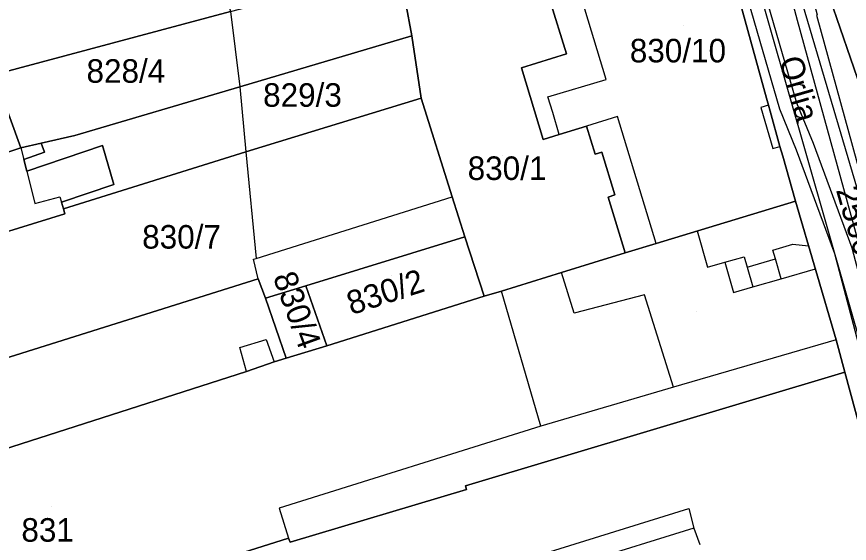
# Model space of a CAD drawing. Extents: x -263423 to -261326, y -1240067 to -1237864.
# Drawn here: x -262703.4 to -262632.6, y -1239619.2 to -1239574.4 of the extents above; entities that cross this region are included whole.
import ezdxf

# ---------------------------------------------------------------- set-up
doc = ezdxf.new("R2010")
doc.units = 0
for name, color, linetype in [('body_kn', 7, 'Continuous'), ('kladpar_druhypozemkov', 7, 'Continuous'), ('kladpar_hranice', 7, 'Continuous'), ('kladpar_parcelnecisla', 7, 'Continuous'), ('kladpar_plochy', 7, 'Continuous'), ('popisy', 7, 'Continuous'), ('tarchy_linie', 7, 'Continuous'), ('zappar_hrandruhpozemk', 7, 'Continuous')]:
    doc.layers.add(name, color=color, linetype=linetype)

msp = doc.modelspace()

# ---------------------------------------------------------------- linework, layer by layer
at = {"layer": 'body_kn'}
for p, q in [((-262637.03, -1239574.72), (-262637.03, -1239574.72)), ((-262669.79, -1239576.04), (-262669.79, -1239576.04)), ((-262656.64, -1239577.56), (-262656.64, -1239577.56)), ((-262660.46, -1239578.76), (-262660.46, -1239578.76)), ((-262653.27, -1239579.74), (-262653.27, -1239579.74)), ((-262684.39, -1239580.37), (-262684.39, -1239580.37)), ((-262684.39, -1239580.37), (-262684.39, -1239580.37)), ((-262668.98, -1239581.33), (-262668.98, -1239581.33)), ((-262668.98, -1239581.33), (-262668.98, -1239581.33)), ((-262658.21, -1239581.23), (-262658.21, -1239581.23)), ((-262639.63, -1239581.34), (-262639.63, -1239581.34)), ((-262640.12, -1239582.12), (-262640.12, -1239582.12)), ((-262639.47, -1239581.93), (-262639.47, -1239581.93)), ((-262639.47, -1239581.93), (-262639.47, -1239581.93)), ((-262638.52, -1239582.28), (-262638.52, -1239582.28)), ((-262637.05, -1239581.77), (-262637.05, -1239581.77)), ((-262657.81, -1239582.56), (-262657.81, -1239582.56)), ((-262652.31, -1239582.9), (-262652.31, -1239582.9)), ((-262639.32, -1239582.43), (-262639.32, -1239582.43)), ((-262654.94, -1239583.71), (-262654.94, -1239583.71)), ((-262654.94, -1239583.71), (-262654.94, -1239583.71)), ((-262698.41, -1239584.5), (-262698.41, -1239584.5)), ((-262658.62, -1239584.86), (-262658.62, -1239584.86)), ((-262657.26, -1239584.43), (-262657.26, -1239584.43)), ((-262703, -1239585.56), (-262703, -1239585.56)), ((-262703, -1239585.56), (-262703, -1239585.56)), ((-262701.27, -1239585.16), (-262701.27, -1239585.16)), ((-262701.27, -1239585.16), (-262701.27, -1239585.16)), ((-262696.08, -1239585.35), (-262696.08, -1239585.35)), ((-262639.1, -1239585.62), (-262639.1, -1239585.62)), ((-262638.5, -1239585.45), (-262638.5, -1239585.45)), ((-262637.09, -1239585.76), (-262637.09, -1239585.76)), ((-262635.65, -1239585.2), (-262635.65, -1239585.2)), ((-262701.01, -1239585.92), (-262701.01, -1239585.92)), ((-262683.9, -1239585.91), (-262683.9, -1239585.91)), ((-262683.9, -1239585.91), (-262683.9, -1239585.91)), ((-262654.21, -1239586.1), (-262654.21, -1239586.1)), ((-262653.63, -1239585.92), (-262653.63, -1239585.92)), ((-262638.25, -1239586.26), (-262638.25, -1239586.26)), ((-262702.75, -1239586.55), (-262702.75, -1239586.55)), ((-262702.5, -1239587.53), (-262702.5, -1239587.53)), ((-262702.5, -1239587.53), (-262702.5, -1239587.53)), ((-262695.1, -1239588.68), (-262695.1, -1239588.68)), ((-262699.7, -1239589.72), (-262699.7, -1239589.72)), ((-262666.34, -1239589.72), (-262666.34, -1239589.72)), ((-262653.1, -1239589.74), (-262653.1, -1239589.74)), ((-262652.52, -1239589.56), (-262652.52, -1239589.56)), ((-262701.81, -1239590.28), (-262701.81, -1239590.28)), ((-262699.56, -1239590.17), (-262699.56, -1239590.17)), ((-262699.39, -1239590.74), (-262699.39, -1239590.74)), ((-262637.18, -1239590.08), (-262637.18, -1239590.08)), ((-262699.26, -1239591.18), (-262699.26, -1239591.18)), ((-262645.54, -1239592.62), (-262645.54, -1239592.62)), ((-262665.27, -1239593.13), (-262665.27, -1239593.13)), ((-262665.27, -1239593.13), (-262665.27, -1239593.13)), ((-262649.03, -1239593.68), (-262649.03, -1239593.68)), ((-262649.03, -1239593.68), (-262649.03, -1239593.68)), ((-262639.1, -1239594.25), (-262639.1, -1239594.25)), ((-262637.4, -1239593.75), (-262637.4, -1239593.75)), ((-262636.06, -1239593.89), (-262636.06, -1239593.89)), ((-262683.23, -1239595.02), (-262683.23, -1239595.02)), ((-262683.02, -1239594.95), (-262683.02, -1239594.95)), ((-262683.02, -1239594.95), (-262683.02, -1239594.95)), ((-262651.66, -1239594.48), (-262651.66, -1239594.48)), ((-262651.66, -1239594.48), (-262651.66, -1239594.48)), ((-262641.55, -1239594.81), (-262641.55, -1239594.81)), ((-262638.88, -1239595), (-262638.88, -1239595)), ((-262633.83, -1239594.56), (-262633.83, -1239594.56)), ((-262654.32, -1239595.29), (-262654.32, -1239595.29)), ((-262644.65, -1239595.71), (-262644.65, -1239595.71)), ((-262643.19, -1239595.28), (-262643.19, -1239595.28)), ((-262643.19, -1239595.28), (-262643.19, -1239595.28)), ((-262641.29, -1239595.69), (-262641.29, -1239595.69)), ((-262641.29, -1239595.69), (-262641.29, -1239595.69)), ((-262657.06, -1239596.16), (-262657.06, -1239596.16)), ((-262635.49, -1239595.85), (-262635.49, -1239595.85)), ((-262682.85, -1239596.68), (-262682.85, -1239596.68)), ((-262682.85, -1239596.68), (-262682.85, -1239596.68)), ((-262638.39, -1239596.68), (-262638.39, -1239596.68)), ((-262638.39, -1239596.68), (-262638.39, -1239596.68)), ((-262678.78, -1239597.27), (-262678.78, -1239597.27)), ((-262678.78, -1239597.27), (-262678.78, -1239597.27)), ((-262662.16, -1239597.73), (-262662.16, -1239597.73)), ((-262642.45, -1239597.85), (-262642.45, -1239597.85)), ((-262640.8, -1239597.37), (-262640.8, -1239597.37)), ((-262682.22, -1239598.34), (-262682.22, -1239598.34)), ((-262663.63, -1239598.17), (-262663.63, -1239598.17)), ((-262650, -1239598.04), (-262650, -1239598.04)), ((-262655.99, -1239599.61), (-262655.99, -1239599.61)), ((-262682.17, -1239601.84), (-262682.17, -1239601.84)), ((-262633.72, -1239601.88), (-262633.72, -1239601.88)), ((-262633.72, -1239601.88), (-262633.72, -1239601.88)), ((-262684.4, -1239602.53), (-262684.4, -1239602.53)), ((-262677.01, -1239602.37), (-262677.01, -1239602.37)), ((-262680.46, -1239603.44), (-262680.46, -1239603.44)), ((-262681.48, -1239603.75), (-262681.48, -1239603.75)), ((-262683.84, -1239604.57), (-262683.84, -1239604.57)), ((-262683.84, -1239604.57), (-262683.84, -1239604.57)), ((-262632.97, -1239604.62), (-262632.97, -1239604.62)), ((-262647.55, -1239605.89), (-262647.55, -1239605.89)), ((-262647.55, -1239605.89), (-262647.55, -1239605.89)), ((-262658.83, -1239609.21), (-262658.83, -1239609.21)), ((-262665.21, -1239614.28), (-262665.21, -1239614.28)), ((-262665.15, -1239614.6), (-262665.15, -1239614.6)), ((-262681.07, -1239616.18), (-262681.07, -1239616.18)), ((-262646.25, -1239616.21), (-262646.25, -1239616.21)), ((-262645.81, -1239617.87), (-262645.81, -1239617.87)), ((-262645.81, -1239617.87), (-262645.81, -1239617.87)), ((-262680.26, -1239618.73), (-262680.26, -1239618.73)), ((-262680.13, -1239619.05), (-262680.13, -1239619.05))]:
    msp.add_line(p, q, dxfattribs=at)
at = {"layer": 'kladpar_druhypozemkov'}
for p, q in [((-262646.66, -1239575.18), (-262646.66, -1239575.18)), ((-262693.35, -1239578.59), (-262693.35, -1239578.59)), ((-262677.52, -1239580.35), (-262677.52, -1239580.35)), ((-262662.08, -1239586.24), (-262662.08, -1239586.24)), ((-262688.54, -1239591.72), (-262688.54, -1239591.72)), ((-262671.54, -1239596.39), (-262671.54, -1239596.39)), ((-262645.6, -1239599.43), (-262645.6, -1239599.43)), ((-262678.28, -1239601.02), (-262678.28, -1239601.02)), ((-262700.44, -1239616.02), (-262700.44, -1239616.02))]:
    msp.add_line(p, q, dxfattribs=at)
at = {"layer": 'kladpar_hranice'}
for p, q in [((-262654.94, -1239583.71), (-262657.26, -1239584.43)), ((-262657.26, -1239584.43), (-262654.94, -1239583.71))]:
    msp.add_line(p, q, dxfattribs=at)
for points in [[(-262627.47, -1239562.43), (-262627.35, -1239562.81), (-262620.34, -1239560.87), (-262619.65, -1239563.99), (-262615.74, -1239575.79), (-262623.96, -1239578.11), (-262631.61, -1239580.49), (-262636.9, -1239565.18), (-262627.47, -1239562.43)], [(-262651.66, -1239594.48), (-262654.32, -1239595.29), (-262657.06, -1239596.16), (-262662.16, -1239597.73), (-262663.63, -1239598.17), (-262665.27, -1239593.13), (-262666.34, -1239589.72), (-262668.98, -1239581.33), (-262669.79, -1239576.04), (-262670.85, -1239570.24), (-262653.67, -1239564.93)], [(-262636.9, -1239565.18), (-262631.61, -1239580.49), (-262630.48, -1239584.83), (-262628.91, -1239590.76)], [(-262650.71, -1239568.66), (-262643.93, -1239566.72), (-262643.6, -1239566.62), (-262643.15, -1239568.02), (-262641.9, -1239573.12), (-262639.63, -1239581.34), (-262639.47, -1239581.93), (-262639.32, -1239582.43), (-262638.5, -1239585.45), (-262638.25, -1239586.26), (-262637.18, -1239590.08), (-262649.03, -1239593.68), (-262651.66, -1239594.48)], [(-262710.1, -1239575.4), (-262689.51, -1239568.62), (-262689.44, -1239568.81), (-262688.04, -1239568.5), (-262686.77, -1239568.19), (-262685.19, -1239573.99), (-262705.33, -1239579.37), (-262704.77, -1239580.71), (-262703, -1239585.56), (-262707.02, -1239586.88), (-262732.97, -1239596.18), (-262734.61, -1239591.01), (-262734.99, -1239589.74), (-262736.75, -1239584.89), (-262710.1, -1239575.4)], [(-262679.08, -1239572.37), (-262678.95, -1239572.62), (-262670.85, -1239570.24), (-262669.79, -1239576.04), (-262684.39, -1239580.37), (-262698.41, -1239584.5), (-262701.27, -1239585.16), (-262703, -1239585.56), (-262704.77, -1239580.71), (-262705.33, -1239579.37), (-262685.19, -1239573.99), (-262679.08, -1239572.37)], [(-262657.26, -1239584.43), (-262658.62, -1239584.86), (-262660.46, -1239578.76), (-262656.64, -1239577.56), (-262658.09, -1239572.91)], [(-262658.09, -1239572.91), (-262656.64, -1239577.56), (-262660.46, -1239578.76), (-262658.62, -1239584.86), (-262657.26, -1239584.43)], [(-262625.74, -1239631.34), (-262632.97, -1239604.62), (-262633.72, -1239601.88), (-262637.18, -1239590.08), (-262638.25, -1239586.26), (-262638.5, -1239585.45), (-262639.32, -1239582.43), (-262639.47, -1239581.93), (-262639.63, -1239581.34), (-262641.9, -1239573.12)], [(-262701.27, -1239585.16), (-262698.41, -1239584.5), (-262684.39, -1239580.37), (-262669.79, -1239576.04), (-262668.98, -1239581.33), (-262683.9, -1239585.91), (-262699.39, -1239590.74), (-262699.56, -1239590.17), (-262695.1, -1239588.68), (-262696.08, -1239585.35), (-262702.5, -1239587.53), (-262702.75, -1239586.55), (-262701.01, -1239585.92), (-262701.27, -1239585.16)], [(-262668.98, -1239581.33), (-262666.34, -1239589.72), (-262665.27, -1239593.13), (-262678.78, -1239597.27), (-262682.22, -1239598.34), (-262682.85, -1239596.68), (-262707.01, -1239604.27), (-262707.52, -1239602.74), (-262709.09, -1239597.38), (-262709.91, -1239594.45), (-262699.26, -1239591.18), (-262699.39, -1239590.74), (-262683.9, -1239585.91), (-262668.98, -1239581.33)], [(-262651.66, -1239594.48), (-262653.1, -1239589.74), (-262652.52, -1239589.56), (-262653.63, -1239585.92), (-262654.21, -1239586.1), (-262654.94, -1239583.71)], [(-262654.94, -1239583.71), (-262654.21, -1239586.1), (-262653.63, -1239585.92), (-262652.52, -1239589.56), (-262653.1, -1239589.74), (-262651.66, -1239594.48)], [(-262732.97, -1239596.18), (-262707.02, -1239586.88), (-262703, -1239585.56), (-262701.27, -1239585.16), (-262701.01, -1239585.92), (-262702.75, -1239586.55), (-262702.5, -1239587.53), (-262696.08, -1239585.35), (-262695.1, -1239588.68), (-262699.56, -1239590.17), (-262699.39, -1239590.74), (-262699.26, -1239591.18), (-262709.91, -1239594.45), (-262731.27, -1239601.22), (-262732.97, -1239596.18)], [(-262683.84, -1239604.57), (-262681.48, -1239603.75), (-262680.46, -1239603.44), (-262677.01, -1239602.37), (-262663.63, -1239598.17), (-262662.16, -1239597.73), (-262657.06, -1239596.16), (-262654.32, -1239595.29), (-262651.66, -1239594.48), (-262649.03, -1239593.68), (-262637.18, -1239590.08), (-262633.72, -1239601.88), (-262632.97, -1239604.62), (-262665.21, -1239614.28), (-262665.15, -1239614.6), (-262680.13, -1239619.05), (-262680.26, -1239618.73), (-262698.74, -1239624.56), (-262698.68, -1239624.82), (-262723.55, -1239632.79), (-262726.74, -1239618.31), (-262683.84, -1239604.57)], [(-262665.27, -1239593.13), (-262663.63, -1239598.17), (-262677.01, -1239602.37), (-262678.78, -1239597.27), (-262665.27, -1239593.13)], [(-262707.52, -1239602.74), (-262707.01, -1239604.27), (-262682.85, -1239596.68), (-262682.22, -1239598.34), (-262680.46, -1239603.44), (-262681.48, -1239603.75), (-262683.84, -1239604.57), (-262726.74, -1239618.31), (-262728.5, -1239611.49), (-262728.94, -1239610.09), (-262731.27, -1239601.22), (-262709.91, -1239594.45), (-262709.09, -1239597.38), (-262707.52, -1239602.74)], [(-262678.78, -1239597.27), (-262677.01, -1239602.37), (-262680.46, -1239603.44), (-262682.22, -1239598.34), (-262678.78, -1239597.27)], [(-262698.68, -1239624.82), (-262698.74, -1239624.56), (-262680.26, -1239618.73), (-262680.13, -1239619.05), (-262665.15, -1239614.6), (-262665.21, -1239614.28), (-262632.97, -1239604.62), (-262625.74, -1239631.34), (-262692.34, -1239650.83), (-262698.46, -1239652.65), (-262718.1, -1239658.48)]]:
    msp.add_lwpolyline(points, dxfattribs=at)
at = {"layer": 'kladpar_plochy'}
for points in [[(-262627.47, -1239562.43), (-262627.35, -1239562.81), (-262620.34, -1239560.87), (-262619.65, -1239563.99), (-262615.74, -1239575.79), (-262623.96, -1239578.11), (-262631.61, -1239580.49), (-262636.9, -1239565.18)], [(-262710.1, -1239575.4), (-262689.51, -1239568.62), (-262689.44, -1239568.81), (-262688.04, -1239568.5), (-262686.77, -1239568.19), (-262685.19, -1239573.99), (-262705.33, -1239579.37), (-262704.77, -1239580.71), (-262703, -1239585.56), (-262707.02, -1239586.88), (-262732.97, -1239596.18), (-262734.61, -1239591.01), (-262734.99, -1239589.74), (-262736.75, -1239584.89)], [(-262679.08, -1239572.37), (-262678.95, -1239572.62), (-262670.85, -1239570.24), (-262669.79, -1239576.04), (-262684.39, -1239580.37), (-262698.41, -1239584.5), (-262701.27, -1239585.16), (-262703, -1239585.56), (-262704.77, -1239580.71), (-262705.33, -1239579.37), (-262685.19, -1239573.99)], [(-262701.27, -1239585.16), (-262698.41, -1239584.5), (-262684.39, -1239580.37), (-262669.79, -1239576.04), (-262668.98, -1239581.33), (-262683.9, -1239585.91), (-262699.39, -1239590.74), (-262699.56, -1239590.17), (-262695.1, -1239588.68), (-262696.08, -1239585.35), (-262702.5, -1239587.53), (-262702.75, -1239586.55), (-262701.01, -1239585.92)], [(-262668.98, -1239581.33), (-262666.34, -1239589.72), (-262665.27, -1239593.13), (-262678.78, -1239597.27), (-262682.22, -1239598.34), (-262682.85, -1239596.68), (-262707.01, -1239604.27), (-262707.52, -1239602.74), (-262709.09, -1239597.38), (-262709.91, -1239594.45), (-262699.26, -1239591.18), (-262699.39, -1239590.74), (-262683.9, -1239585.91)], [(-262732.97, -1239596.18), (-262707.02, -1239586.88), (-262703, -1239585.56), (-262701.27, -1239585.16), (-262701.01, -1239585.92), (-262702.75, -1239586.55), (-262702.5, -1239587.53), (-262696.08, -1239585.35), (-262695.1, -1239588.68), (-262699.56, -1239590.17), (-262699.39, -1239590.74), (-262699.26, -1239591.18), (-262709.91, -1239594.45), (-262731.27, -1239601.22)], [(-262683.84, -1239604.57), (-262681.48, -1239603.75), (-262680.46, -1239603.44), (-262677.01, -1239602.37), (-262663.63, -1239598.17), (-262662.16, -1239597.73), (-262657.06, -1239596.16), (-262654.32, -1239595.29), (-262651.66, -1239594.48), (-262649.03, -1239593.68), (-262637.18, -1239590.08), (-262633.72, -1239601.88), (-262632.97, -1239604.62), (-262665.21, -1239614.28), (-262665.15, -1239614.6), (-262680.13, -1239619.05), (-262680.26, -1239618.73), (-262698.74, -1239624.56), (-262698.68, -1239624.82), (-262723.55, -1239632.79), (-262726.74, -1239618.31)], [(-262665.27, -1239593.13), (-262663.63, -1239598.17), (-262677.01, -1239602.37), (-262678.78, -1239597.27)], [(-262707.52, -1239602.74), (-262707.01, -1239604.27), (-262682.85, -1239596.68), (-262682.22, -1239598.34), (-262680.46, -1239603.44), (-262681.48, -1239603.75), (-262683.84, -1239604.57), (-262726.74, -1239618.31), (-262728.5, -1239611.49), (-262728.94, -1239610.09), (-262731.27, -1239601.22), (-262709.91, -1239594.45), (-262709.09, -1239597.38)], [(-262678.78, -1239597.27), (-262677.01, -1239602.37), (-262680.46, -1239603.44), (-262682.22, -1239598.34)]]:
    msp.add_lwpolyline(points, close=True, dxfattribs=at)
for points in [[(-262636.9, -1239565.18), (-262631.61, -1239580.49)], [(-262658.09, -1239572.91), (-262656.64, -1239577.56), (-262660.46, -1239578.76), (-262658.62, -1239584.86), (-262657.26, -1239584.43), (-262654.94, -1239583.71), (-262654.21, -1239586.1), (-262653.63, -1239585.92), (-262652.52, -1239589.56), (-262653.1, -1239589.74), (-262651.66, -1239594.48), (-262654.32, -1239595.29), (-262657.06, -1239596.16), (-262662.16, -1239597.73), (-262663.63, -1239598.17), (-262665.27, -1239593.13), (-262666.34, -1239589.72), (-262668.98, -1239581.33), (-262669.79, -1239576.04), (-262670.85, -1239570.24)], [(-262641.9, -1239573.12), (-262639.63, -1239581.34), (-262639.47, -1239581.93), (-262639.32, -1239582.43), (-262638.5, -1239585.45), (-262638.25, -1239586.26), (-262637.18, -1239590.08), (-262649.03, -1239593.68), (-262651.66, -1239594.48), (-262653.1, -1239589.74), (-262652.52, -1239589.56), (-262653.63, -1239585.92), (-262654.21, -1239586.1), (-262654.94, -1239583.71), (-262657.26, -1239584.43), (-262658.62, -1239584.86), (-262660.46, -1239578.76), (-262656.64, -1239577.56), (-262658.09, -1239572.91)], [(-262625.74, -1239631.34), (-262632.97, -1239604.62), (-262633.72, -1239601.88), (-262637.18, -1239590.08), (-262638.25, -1239586.26), (-262638.5, -1239585.45), (-262639.32, -1239582.43), (-262639.47, -1239581.93), (-262639.63, -1239581.34), (-262641.9, -1239573.12)], [(-262723.55, -1239632.79), (-262698.68, -1239624.82), (-262698.74, -1239624.56), (-262680.26, -1239618.73), (-262680.13, -1239619.05), (-262665.15, -1239614.6), (-262665.21, -1239614.28), (-262632.97, -1239604.62), (-262625.74, -1239631.34), (-262692.34, -1239650.83), (-262698.46, -1239652.65), (-262718.1, -1239658.48)]]:
    msp.add_lwpolyline(points, dxfattribs=at)
at = {"layer": 'tarchy_linie'}
for p, q in [((-262641.29, -1239595.69), (-262638.88, -1239595)), ((-262638.39, -1239596.68), (-262635.49, -1239595.85))]:
    msp.add_line(p, q, dxfattribs=at)
for points in [[(-262645.02, -1239533.84), (-262645.19, -1239537.35), (-262635.34, -1239574.27), (-262635.39, -1239574.28), (-262622.12, -1239622.51), (-262609.75, -1239668.08), (-262613.04, -1239668.97), (-262613.98, -1239665.48), (-262614.31, -1239666.45), (-262617.82, -1239665.28), (-262618.92, -1239663.07), (-262618.06, -1239658.77), (-262618.15, -1239653.99), (-262633.83, -1239594.56), (-262637.09, -1239585.76), (-262638.52, -1239582.28), (-262652.71, -1239533.43), (-262651.29, -1239533.03), (-262648.55, -1239532.26), (-262648.07, -1239532.13), (-262646.67, -1239531.74), (-262645.64, -1239531.45), (-262645.02, -1239533.84)], [(-262646.67, -1239531.74), (-262646.95, -1239537.54), (-262637.03, -1239574.72), (-262623.76, -1239622.96), (-262611.84, -1239666.88)], [(-262613.82, -1239664.98), (-262616.72, -1239664.01), (-262617.3, -1239662.85), (-262616.51, -1239658.91), (-262616.6, -1239653.78), (-262632.35, -1239594.09), (-262635.65, -1239585.2), (-262637.05, -1239581.77), (-262651, -1239533.75), (-262648.5, -1239532.5), (-262648.55, -1239532.26)], [(-262645.54, -1239592.62), (-262644.65, -1239595.71), (-262643.19, -1239595.28), (-262642.45, -1239597.85), (-262640.8, -1239597.37), (-262638.39, -1239596.68), (-262638.88, -1239595), (-262639.1, -1239594.25), (-262637.4, -1239593.75), (-262636.06, -1239593.89)], [(-262643.19, -1239595.28), (-262641.55, -1239594.81), (-262641.29, -1239595.69), (-262640.8, -1239597.37)]]:
    msp.add_lwpolyline(points, dxfattribs=at)
at = {"layer": 'zappar_hrandruhpozemk'}
for p, q in [((-262639.7, -1239562.81), (-262630.45, -1239594.13)), ((-262685.19, -1239573.99), (-262684.39, -1239580.37)), ((-262684.39, -1239580.37), (-262683.9, -1239585.91)), ((-262639.47, -1239581.93), (-262640.12, -1239582.12)), ((-262640.12, -1239582.12), (-262639.1, -1239585.62)), ((-262703, -1239585.56), (-262702.75, -1239586.55)), ((-262639.1, -1239585.62), (-262638.5, -1239585.45)), ((-262683.9, -1239585.91), (-262683.02, -1239594.95)), ((-262683.02, -1239594.95), (-262666.34, -1239589.72)), ((-262658.83, -1239609.21), (-262662.16, -1239597.73)), ((-262647.55, -1239605.89), (-262650, -1239598.04)), ((-262684.4, -1239602.53), (-262682.17, -1239601.84)), ((-262682.17, -1239601.84), (-262681.48, -1239603.75)), ((-262683.84, -1239604.57), (-262684.4, -1239602.53)), ((-262658.83, -1239609.21), (-262681.07, -1239616.18)), ((-262681.07, -1239616.18), (-262680.26, -1239618.73)), ((-262645.81, -1239617.87), (-262691.32, -1239631.92))]:
    msp.add_line(p, q, dxfattribs=at)
for points in [[(-262642.69, -1239563.63), (-262629.67, -1239609.16), (-262615.43, -1239658.85)], [(-262658.21, -1239581.23), (-262653.27, -1239579.74), (-262655.55, -1239572.17), (-262658.09, -1239572.91)], [(-262657.26, -1239584.43), (-262657.81, -1239582.56), (-262658.21, -1239581.23)], [(-262649.03, -1239593.68), (-262652.31, -1239582.9), (-262654.94, -1239583.71)], [(-262702.5, -1239587.53), (-262701.81, -1239590.28), (-262699.7, -1239589.72), (-262699.56, -1239590.17)], [(-262682.85, -1239596.68), (-262683.23, -1239595.02), (-262683.02, -1239594.95)], [(-262650, -1239598.04), (-262655.99, -1239599.61), (-262657.06, -1239596.16)], [(-262633.72, -1239601.88), (-262647.55, -1239605.89), (-262658.83, -1239609.21)], [(-262698.15, -1239636.79), (-262698.15, -1239635.71), (-262697.57, -1239634.95), (-262690.94, -1239633.07), (-262691.32, -1239631.92), (-262691.7, -1239630.33), (-262646.25, -1239616.21), (-262645.81, -1239617.87), (-262645.3, -1239619.27)]]:
    msp.add_lwpolyline(points, dxfattribs=at)

# ---------------------------------------------------------------- texts
at = {"layer": 'kladpar_parcelnecisla'}
for s, p in [('830/10', (-262651.257, -1239578.3)), ('828/4', (-262697.429, -1239580.03)), ('829/3', (-262682.42, -1239582.07)), ('830/1', (-262665.035, -1239588.29)), ('830/7', (-262692.697, -1239594.12)), ('831', (-262702.963, -1239619.02))]:
    msp.add_text(s, height=2, dxfattribs=at).set_placement(p)
for s, rotation, p in [('2566', 286, (-262633.748, -1239589.14)), ('830/4', 290, (-262681.608, -1239596.521)), ('830/2', 18, (-262674.912, -1239599.777))]:
    msp.add_text(s, height=2, rotation=rotation, dxfattribs=at).set_placement(p)
at = {"layer": 'popisy'}
msp.add_text('Orlia', height=2, rotation=286, dxfattribs=at).set_placement((-262638.599, -1239578.092))

doc.saveas('drawing.dxf')
